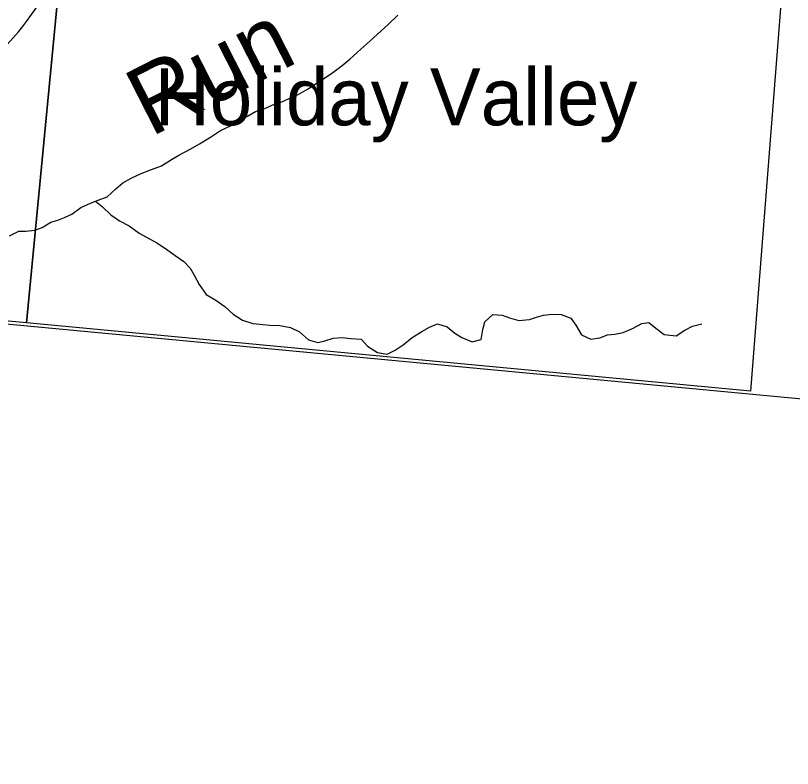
# Model space of a CAD drawing. Extents: x 1410790 to 1770854, y 566777 to 831614.
# Drawn here: x 1553502 to 1559190, y 672489 to 678000 of the extents above; entities that cross this region are included whole.
import ezdxf

# ---------------------------------------------------------------- set-up
doc = ezdxf.new("R2010")
doc.units = 0
for name, color, linetype in [('GM_X_Adjacent_County', 7, 'Continuous'), ('GM_X_County', 7, 'Continuous'), ('GM_X_County_Road', 7, 'Continuous'), ('GM_X_Minor_River', 7, 'Continuous'), ('GM_X_Minor_River_Text', 7, 'Continuous'), ('GM_X_Section', 7, 'Continuous'), ('GM_X_Township', 7, 'Continuous'), ('GM_X_Unincorporated_Text', 7, 'Continuous')]:
    doc.layers.add(name, color=color, linetype=linetype)

msp = doc.modelspace()

# ---------------------------------------------------------------- linework, layer by layer
at = {"layer": 'GM_X_Adjacent_County'}
msp.add_lwpolyline([(1560479.3, 675077.6), (1551023.2, 675967.7), (1550298.6, 676036.1), (1549221.7, 676137.7), (1549163.6, 676143.2), (1549055.1, 676153.5), (1548976.7, 676161.6), (1548434.7, 676212.1), (1540699.1, 676942.3), (1537119.3, 677318.4), (1532283.1, 677781.7), (1532040.6, 675147.4), (1531796.9, 672489.4), (1530390.6, 672620.1)], dxfattribs=at)
at = {"layer": 'GM_X_County'}
msp.add_lwpolyline([(1560479.3, 675077.6), (1551023.2, 675967.7), (1550298.6, 676036.1), (1549221.7, 676137.7), (1549163.6, 676143.2), (1549055.1, 676153.5), (1548976.7, 676161.6), (1548434.7, 676212.1), (1540699.1, 676942.3), (1537119.3, 677318.4), (1532283.1, 677781.7), (1532432.5, 679432.9), (1532757.6, 682794.4), (1532780, 683027.9), (1532785, 683070.4), (1532792.7, 683152.8), (1532826.7, 683579.1), (1533175.8, 687383.4), (1533229, 688408.2), (1533816.7, 694955.4), (1533824.8, 695073.1), (1534147.5, 698733.2)], dxfattribs=at)
at = {"layer": 'GM_X_County_Road'}
msp.add_lwpolyline([(1553441.3, 677787.3), (1553523.7, 677881.6), (1553552.1, 677916.7), (1553581.7, 677956.1), (1553606.9, 677989.9), (1553725.2, 678158.1), (1553904.3, 678416.2), (1553982, 678521.5), (1554020.2, 678568.9), (1554055.5, 678609.2), (1554063, 678617.3)], dxfattribs=at)
at = {"layer": 'GM_X_Minor_River'}
for points in [[(1553810.8, 676502.2), (1553860.9, 676521.6), (1553913.1, 676545), (1553979.6, 676596.2), (1554049.8, 676627.4), (1554106, 676648.7), (1554172.1, 676673.9), (1554236.7, 676731.1), (1554287.2, 676776.5), (1554349.4, 676809.8), (1554421.7, 676844.9), (1554497.9, 676874), (1554570.1, 676901.1), (1554644.5, 676946.2), (1554696.8, 676977.6), (1554785.2, 677024.5), (1554847.5, 677061.8), (1554929.9, 677110.8), (1555002.3, 677157.9), (1555074.6, 677193), (1555131, 677230.4), (1555199.2, 677263.5), (1555259.5, 677298.8), (1555327.6, 677320), (1555385.8, 677345.3), (1555452, 677368.5), (1555510.2, 677395.8), (1555570.4, 677423.1), (1555638.7, 677460.2), (1555695, 677497.6), (1555763.4, 677540.8), (1555823.8, 677584), (1555892.3, 677635.2), (1555948.8, 677680.5), (1556029.5, 677753.6), (1556096.1, 677812.8), (1556148.6, 677862.2), (1556231.3, 677937.2), (1556300, 678002.3)], [(1554087.3, 676641.6), (1554135.3, 676602.3), (1554198.4, 676541.5), (1554263.7, 676496.7), (1554333.2, 676461.8), (1554406.3, 676406.9), (1554481.6, 676366), (1554537.2, 676337.3), (1554606.4, 676290.4), (1554669.7, 676243.7), (1554733.1, 676200.8), (1554780.3, 676150.3), (1554809.6, 676099.9), (1554846.7, 676031.4), (1554897.7, 675958.8), (1554967.1, 675917.9), (1555034.3, 675871), (1555095.5, 675814.3), (1555162.8, 675769.4), (1555238.3, 675746.5), (1555312.1, 675739.6), (1555363.9, 675734.9), (1555437.7, 675732), (1555515.4, 675717.1), (1555580.8, 675684.3), (1555646, 675625.5), (1555715.6, 675606.6), (1555765.6, 675618), (1555827.7, 675639.2), (1555893.6, 675642.4), (1555957.4, 675635.7), (1556031.2, 675630.7), (1556078.5, 675580.1), (1556151.7, 675533.2), (1556223.4, 675522.3), (1556281.7, 675551.6), (1556340, 675588.9), (1556406.5, 675644.1), (1556476.9, 675687.3), (1556533.2, 675718.6), (1556591.4, 675743.9), (1556660.9, 675721), (1556718.3, 675676.3), (1556769.8, 675643.7), (1556845.2, 675612.7), (1556911.3, 675627.9), (1556922.1, 675701.8), (1556938.8, 675757.6), (1556997.3, 675810.9), (1557065.2, 675808.1), (1557118.8, 675787.4), (1557186.4, 675768.6), (1557264.3, 675775.6), (1557316.4, 675793), (1557366.5, 675806.4), (1557428.4, 675813.6), (1557496.3, 675810.8), (1557567.8, 675783.9), (1557605.1, 675733.4), (1557646.1, 675662.9), (1557713.6, 675632), (1557779.5, 675641.2), (1557835.7, 675662.5), (1557889.6, 675667.9), (1557949.6, 675679.2), (1558017.9, 675710.3), (1558086.2, 675745.5), (1558138.1, 675752.9), (1558189.5, 675712.2), (1558250.8, 675665.4), (1558338.5, 675656.3), (1558400.9, 675697.6), (1558459.1, 675726.9), (1558527.2, 675744)], [(1553458.1, 676386.5), (1553526.4, 676421.7), (1553578.3, 676421), (1553642.2, 676428.3), (1553696.4, 676449.6), (1553760.7, 676488.8), (1553810.8, 676502.2)]]:
    msp.add_lwpolyline(points, dxfattribs=at)
at = {"layer": 'GM_X_Section'}
for points in [[(1549042.5, 681629.8), (1554101.5, 681159.8), (1553582, 675751.6), (1548509.1, 676219.8)], [(1559303.8, 680639.6), (1558882.7, 675250.4), (1553582, 675751.6), (1554101.5, 681159.8)]]:
    msp.add_lwpolyline(points, close=True, dxfattribs=at)
at = {"layer": 'GM_X_Township'}
msp.add_lwpolyline([(1560479.3, 675077.6), (1551023.2, 675967.7), (1550298.6, 676036.1), (1549221.7, 676137.7), (1549163.6, 676143.2), (1549055.1, 676153.5), (1548976.7, 676161.6), (1548434.7, 676212.1), (1540699.1, 676942.3)], dxfattribs=at)

# ---------------------------------------------------------------- texts
at = {"layer": 'GM_X_Minor_River_Text'}
msp.add_text('Run', height=499.96, rotation=26.9991, dxfattribs=at).set_placement((1554489.8, 677107.3))
at = {"layer": 'GM_X_Unincorporated_Text'}
msp.add_text('Holiday Valley', height=417, rotation=0, dxfattribs=at).set_placement((1554521.1, 677196.5))

doc.saveas('drawing.dxf')
